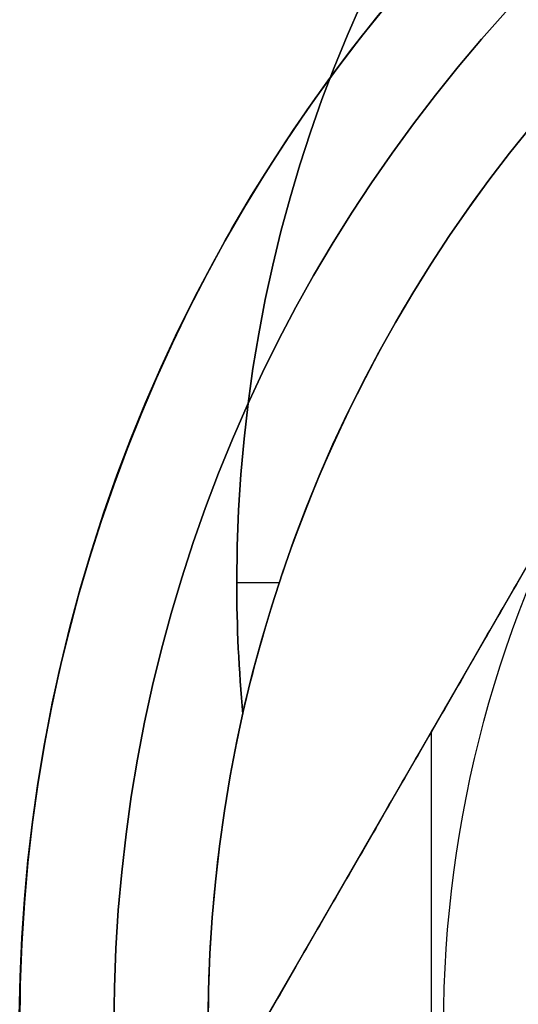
# Model space of a CAD drawing. Header units: millimetres. Extents: x 0 to 290, y -65 to 65.
# Tile 542 of 656: x 207.1 to 207.629, y -3.777 to -2.732. Entities that reach past the tile are written whole.
import ezdxf

# ---------------------------------------------------------------- set-up
doc = ezdxf.new("R2010")
doc.units = ezdxf.units.MM
doc.layers.add('Layer 01', color=7, linetype='Continuous', true_color=0x000000)

# ---------------------------------------------------------------- blocks, each defined once
blk = doc.blocks.new('Block 01')
at = {"layer": 'Layer 01'}
for p, q in [((207.3566, -3.8, -94.05), (208.0783, -2.55, -94.05)), ((207.537, -4.1125, -93.4), (207.537, -3.4875, -93.4))]:
    blk.add_line(p, q, dxfattribs=at)
at = {"layer": 'Layer 01', "extrusion": (-3.61259e-15, -6.98356e-15, -1)}
blk.add_arc((-208.5, -3.5704, 67), 4, 0, 91, dxfattribs=at)
at = {"layer": 'Layer 01'}
for centre, radius, start, end in [((208.5, -3.5704, -65.9557), 4, 89, 180), ((208.8, -3.8, -94.325), 2.75, 360, 180), ((208.8, -3.8, -94.7), 2.375, 360, 180), ((208.82, -3.3292, -67), 1.4896, 0, 180), ((208.82, -3.3292, -66.9), 1.4896, 0, 180), ((208.8, -3.8, -91.7), 1.5, 360, 180), ((208.82, -3.3292, -67), 1.4896, 180, 185.3835), ((208.82, -3.3292, -66.9), 1.4896, 180, 185.3835)]:
    blk.add_arc(centre, radius, start, end, dxfattribs=at)
at = {"layer": 'Layer 01', "extrusion": (6.60595e-30, 2.55669e-15, -1)}
blk.add_arc((-208.8, -3.8, 91.7), 2.75, 0, 180, dxfattribs=at)
at = {"layer": 'Layer 01', "extrusion": (0, 0, -1)}
for centre, radius in [((-208.8, -3.8, 93.0125), 2.75), ((-208.8, -3.8, 76.0686), 1.5)]:
    blk.add_arc(centre, radius, 0, 180, dxfattribs=at)
at = {"layer": 'Layer 01', "extrusion": (0, -2.9976e-15, -1)}
blk.add_arc((-208.82, -3.3292, 66.8), 1.4896, 0, 180, dxfattribs=at)
at = {"layer": 'Layer 01', "extrusion": (8.26335e-15, -2.21416e-15, -1)}
blk.add_arc((-208.8, -3.8, 93.4), 1.25, 360, 30, dxfattribs=at)
at = {"layer": 'Layer 01', "extrusion": (-1.27464e-13, -5.99268e-15, -1)}
blk.add_arc((-208.82, -3.3292, 66.8), 1.4896, 354.6165, 0, dxfattribs=at)
at = {"layer": 'Layer 01', "extrusion": (3.75187e-13, -8.48454e-14, -1)}
blk.add_arc((-208.8, -3.8, 67), 1.5, 0, 12.7519, dxfattribs=at)
at = {"layer": 'Layer 01'}
blk.add_rational_spline([(204.5, -3.5704, -64.9825), (204.5, -1.1947, -64.9825), (206.1945, 0.4704, -64.953), (208.5698, 0.429, -64.9115)], [1, 0.8006061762, 0.8006061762, 1], degree=3, dxfattribs=at)
for points, degree in [([(207.3566, -3.8, -94.7), (207.7175, -3.175, -94.7), (208.0783, -2.55, -94.7)], 2), ([(207.3758, -3.3292, -66.7546), (207.4417, -3.13, -66.6888), (207.5494, -2.9447, -66.6221), (207.6936, -2.7871, -66.5604)], 3), ([(207.7175, -3.175, -93.4), (207.537, -3.4875, -93.4), (207.3566, -3.8, -93.4)], 2), ([(207.3304, -3.3292, -67), (207.3304, -3.3292, -66.9), (207.3304, -3.3292, -66.8)], 2), ([(207.3304, -3.3292, -66.8), (207.3531, -3.3292, -66.7773), (207.3758, -3.3292, -66.7546)], 2), ([(207.337, -3.4689, -66.8), (207.3477, -3.4214, -66.7848), (207.3607, -3.3748, -66.7697), (207.3758, -3.3292, -66.7546)], 3), ([(207.337, -3.4689, -67), (207.337, -3.4689, -66.9), (207.337, -3.4689, -66.8)], 2)]:
    blk.add_open_spline(points, degree=degree, dxfattribs=at)

msp = doc.modelspace()

# ---------------------------------------------------------------- linework, layer by layer
at = {"layer": 'Layer 01', "extrusion": (-3.9443e-31, 3.55271e-15, -1)}
msp.add_arc((-208.5, -3.5, 67), 4, 0, 90, dxfattribs=at)
at = {"layer": 'Layer 01', "extrusion": (9.96025e-16, 2.55669e-15, -1)}
msp.add_arc((-208.5, -3.5, 87), 4, 0, 90, dxfattribs=at)
at = {"layer": 'Layer 01'}
for centre, radius, start, end in [((208.5, -3.5, -77), 4, 90, 180), ((208.55, -3.55, -90.9), 4, 90, 180), ((208.55, -3.55, -88.95), 4, 90, 180), ((208.8, -3.8, -91.7), 2.5, 22.5227, 202.5227), ((223.5, -18.5, -68.4), 16.8, 90, 270), ((223.5, -18.5, -87), 16.8, 90, 270), ((223.5, -18.5, -67.7), 16.8, 90, 270), ((208.8, -3.8, -91.7), 1.7, 22.5227, 202.5227), ((208.8, -3.8, -67), 1.7, 90, 270), ((208.8, -3.8, -87), 1.7, 90, 270), ((208.8, -3.8, -90.9), 1.6, 90, 270)]:
    msp.add_arc(centre, radius, start, end, dxfattribs=at)
at = {"layer": 'Layer 01', "extrusion": (3.55271e-15, 0, -1)}
msp.add_arc((-208.55, -3.55, 87), 4, 0, 90, dxfattribs=at)
at = {"layer": 'Layer 01', "extrusion": (0, 0, -1)}
for centre, radius, start, end in [((-208.8, -3.8, 91.3), 2.5, 337.4773, 157.4773), ((-223.5, -18.5, 86.3), 16.8, 270, 90), ((-208.8, -3.8, 91.3), 1.7, 337.4773, 157.4773), ((-208.8, -3.8, 77), 1.7, 270, 90), ((-208.8, -3.8, 88.95), 1.6, 270, 90)]:
    msp.add_arc(centre, radius, start, end, dxfattribs=at)
at = {"layer": 'Layer 01', "extrusion": (-3.53003e-15, 1.09286e-15, -1)}
msp.add_arc((-208.8, -3.8, 90.9), 2.5, 337.4773, 157.4773, dxfattribs=at)
at = {"layer": 'Layer 01', "extrusion": (-3.9443e-31, 2.53765e-15, -1)}
for centre in [(-223.5, -18.5, 67), (-223.5, -18.5, 85.6)]:
    msp.add_arc(centre, 16.8, 270, 90, dxfattribs=at)
at = {"layer": 'Layer 01', "extrusion": (6.8171e-15, 5.38359e-15, -1)}
msp.add_arc((-208.8, -3.8, 90.9), 1.7, 337.4773, 157.4773, dxfattribs=at)
at = {"layer": 'Layer 01', "extrusion": (-1.18329e-30, -4.44089e-15, -1)}
msp.add_arc((-208.8, -3.8, 87), 1.6, 270, 90, dxfattribs=at)

# ---------------------------------------------------------------- block references
at = {"layer": 'Layer 01'}
msp.add_blockref('Block 01', (0, 0), dxfattribs=at)

doc.saveas('drawing.dxf')
